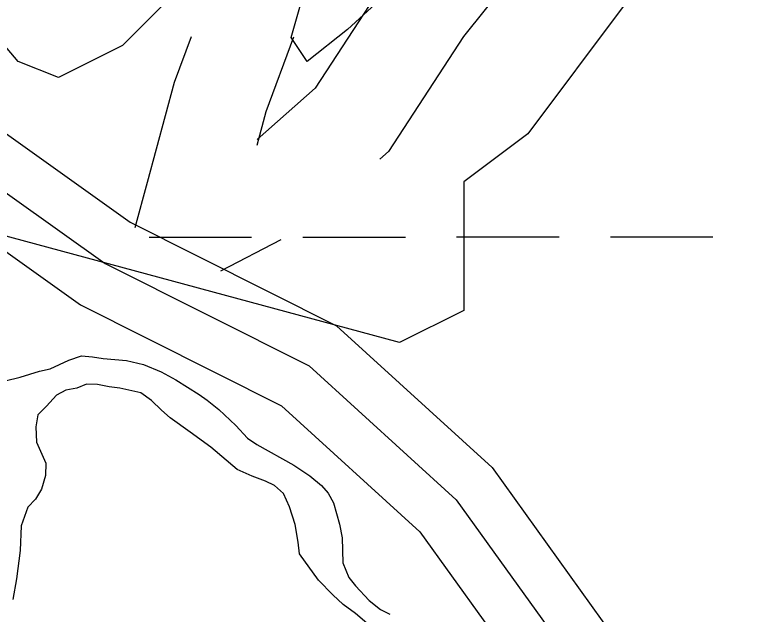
# Model space of a CAD drawing. Extents: x 3279314 to 3317160, y 734079 to 759431.
# Drawn here: x 3309881.5 to 3310112.9, y 755909.4 to 756096.5 of the extents above; entities that cross this region are included whole.
import ezdxf

# ---------------------------------------------------------------- set-up
doc = ezdxf.new("R2010")
doc.units = 0
for name, color, linetype in [('V-ROAD-CNTR', 7, 'Continuous'), ('V-SITE-VEGE', 7, 'Continuous'), ('V-WETL-SWMP', 7, 'Continuous')]:
    doc.layers.add(name, color=color, linetype=linetype)

msp = doc.modelspace()

# ---------------------------------------------------------------- linework, layer by layer
at = {"layer": 'V-ROAD-CNTR'}
msp.add_line((3309964.59, 756026.28), (3309945.75, 756016.49), dxfattribs=at)
for points in [[(3309600.43, 756366.7), (3309596.43, 756303.09), (3309595.12, 756268.69), (3309583.25, 756184.79), (3309601.7, 756138.5), (3309639.9, 756116.91), (3309716.19, 756095.68), (3309805.99, 756074.83), (3309851.61, 756060.35), (3309909.78, 756018.87), (3309973.38, 755986.89), (3310019.27, 755945.11), (3310059.63, 755888.99), (3310106, 755825.13), (3310157.11, 755760.8), (3310200.33, 755720.36), (3310263.07, 755692.67), (3310304.39, 755670.62), (3310346.95, 755653.12), (3310362.83, 755626.43), (3310384.86, 755553.78), (3310398.19, 755476.8)], [(3309600.43, 756366.7), (3309596.43, 756303.09), (3309595.12, 756268.69), (3309583.25, 756184.79), (3309601.7, 756138.5), (3309639.9, 756116.91), (3309716.19, 756095.68), (3309805.99, 756074.83), (3309851.61, 756060.35), (3309909.78, 756018.87), (3309973.38, 755986.89), (3310019.27, 755945.11), (3310059.63, 755888.99), (3310106, 755825.13), (3310157.11, 755760.8), (3310200.33, 755720.36), (3310263.07, 755692.67), (3310304.39, 755670.62), (3310346.95, 755653.12), (3310362.83, 755626.43), (3310384.86, 755553.78), (3310398.19, 755476.8)], [(3309607.88, 756251.75), (3309598.66, 756186.64), (3309613.68, 756148.96), (3309645.68, 756130.87), (3309719.89, 756110.22), (3309809.96, 756089.31), (3309858.4, 756073.93), (3309917.55, 756031.76), (3309981.96, 755999.37), (3310030.53, 755955.14), (3310071.79, 755897.78), (3310117.94, 755834.21), (3310168.17, 755770.99), (3310208.71, 755733.05), (3310269.64, 755706.17), (3310274.16, 755703.75)], [(3309589.72, 756128.05), (3309634.11, 756102.95), (3309712.48, 756081.14), (3309802.02, 756060.35), (3309844.82, 756046.77), (3309902.01, 756005.99), (3309964.8, 755974.41), (3310008.01, 755935.07), (3310047.47, 755880.2), (3310094.05, 755816.06), (3310146.06, 755750.6), (3310191.94, 755707.66), (3310256.5, 755679.17), (3310297.99, 755657.04), (3310336.62, 755641.15), (3310349.01, 755620.33), (3310370.24, 755550.31)], [(3310058.59, 756128.03), (3310046.23, 756118.11), (3310035.1, 756106.71), (3310021.56, 756089.78), (3309998.22, 756053.85), (3309995.48, 756051.44)], [(3310011.1, 756124.72), (3309997.21, 756107.36), (3309975.3, 756073.63), (3309957.15, 756057.63)], [(3309936.59, 756089.7), (3309931.25, 756075.38), (3309922.87, 756044.18), (3309919, 756029.99)], [(3309968.54, 756089.52), (3309959.86, 756066.23), (3309957.04, 756055.75)]]:
    msp.add_lwpolyline(points, dxfattribs=at)
at = {"layer": 'V-SITE-VEGE'}
for p, q in [((3310071.76, 756099.49), (3310041.7, 756059.38)), ((3310041.7, 756059.38), (3310021.65, 756044.34)), ((3310001.61, 755994.2), (3309816.23, 756044.34)), ((3310021.65, 756044.34), (3310021.65, 756004.22)), ((3310021.65, 756004.22), (3310001.61, 755994.2)), ((3309898.39, 755988.66), (3309902.34, 755990.07)), ((3309902.34, 755990.07), (3309905.81, 755989.74)), ((3309905.81, 755989.74), (3309909.12, 755989.25)), ((3309892.54, 755986.01), (3309898.39, 755988.66)), ((3309909.12, 755989.25), (3309916.37, 755988.6)), ((3309916.37, 755988.6), (3309921.73, 755987.31)), ((3309921.73, 755987.31), (3309927.25, 755985.08)), ((3309883.23, 755983.36), (3309889.23, 755985.23)), ((3309889.23, 755985.23), (3309892.54, 755986.01)), ((3309927.25, 755985.08), (3309931.81, 755982.54)), ((3309878.49, 755982.28), (3309883.23, 755983.36)), ((3309931.81, 755982.54), (3309939.04, 755977.93)), ((3309903.88, 755981.23), (3309900.88, 755979.98)), ((3309907.35, 755981.06), (3309903.88, 755981.23)), ((3309910.98, 755980.41), (3309907.35, 755981.06)), ((3309914.29, 755979.92), (3309910.98, 755980.41)), ((3309894.56, 755977.79), (3309891.39, 755974.34)), ((3309897.41, 755979.36), (3309894.56, 755977.79)), ((3309900.88, 755979.98), (3309897.41, 755979.36)), ((3309920.91, 755978.48), (3309914.29, 755979.92)), ((3309924.21, 755976.1), (3309920.91, 755978.48)), ((3309939.04, 755977.93), (3309941.56, 755976.19)), ((3309927.35, 755973.09), (3309924.21, 755976.1)), ((3309941.56, 755976.19), (3309945.18, 755973.33)), ((3309891.39, 755974.34), (3309888.7, 755971.67)), ((3309945.18, 755973.33), (3309950.52, 755968.27)), ((3309888.7, 755971.67), (3309888.05, 755967.88)), ((3309930.03, 755970.71), (3309927.35, 755973.09)), ((3309936.32, 755966.27), (3309930.03, 755970.71)), ((3309888.05, 755967.88), (3309888.35, 755963.15)), ((3309942.77, 755961.51), (3309936.32, 755966.27)), ((3309950.52, 755968.27), (3309954.14, 755964.31)), ((3309954.14, 755964.31), (3309957.12, 755962.4)), ((3309888.35, 755963.15), (3309891.17, 755956.51)), ((3309957.12, 755962.4), (3309968.62, 755955.89)), ((3309950.94, 755954.54), (3309942.77, 755961.51)), ((3309891.17, 755956.51), (3309891.15, 755952.73)), ((3309968.62, 755955.89), (3309973.65, 755952.56)), ((3309891.15, 755952.73), (3309889.87, 755948.47)), ((3309955.67, 755952.47), (3309950.94, 755954.54)), ((3309959.76, 755950.88), (3309955.67, 755952.47)), ((3309973.65, 755952.56), (3309977.27, 755949.55)), ((3309962.6, 755949.6), (3309959.76, 755950.88)), ((3309889.87, 755948.47), (3309887.97, 755945.33)), ((3309965.43, 755947.07), (3309962.6, 755949.6)), ((3309977.27, 755949.55), (3309979.31, 755947.18)), ((3309967.3, 755942.96), (3309965.43, 755947.07)), ((3309979.31, 755947.18), (3309981.03, 755944.17)), ((3309887.97, 755945.33), (3309885.59, 755942.81)), ((3309981.03, 755944.17), (3309982.9, 755937.54)), ((3309885.59, 755942.81), (3309883.52, 755936.98)), ((3309969.02, 755937.43), (3309967.3, 755942.96)), ((3309883.52, 755936.98), (3309883.17, 755929.25)), ((3309969.94, 755931.91), (3309969.02, 755937.43)), ((3309982.9, 755937.54), (3309983.67, 755933.27)), ((3309970.4, 755928.28), (3309969.94, 755931.91)), ((3309983.67, 755933.27), (3309983.95, 755925.39)), ((3309883.17, 755929.25), (3309882.03, 755920.43)), ((3309976.36, 755920.05), (3309970.4, 755928.28)), ((3309983.95, 755925.39), (3309985.83, 755920.8)), ((3309882.03, 755920.43), (3309880.9, 755913.96)), ((3309980.76, 755915.46), (3309976.36, 755920.05)), ((3309985.83, 755920.8), (3309987.87, 755918.27)), ((3309987.87, 755918.27), (3309992.11, 755913.68)), ((3309984.06, 755912.45), (3309980.76, 755915.46)), ((3309992.11, 755913.68), (3309995.73, 755910.83)), ((3309987.84, 755909.6), (3309984.06, 755912.45)), ((3309995.73, 755910.83), (3309998.56, 755909.4)), ((3309991.45, 755906.59), (3309987.84, 755909.6))]:
    msp.add_line(p, q, dxfattribs=at)
for points in [[(3309940.24, 756199.79), (3309962.79, 756189.76), (3309965.29, 756177.22), (3309962.79, 756162.18), (3309952.76, 756134.6), (3309940.24, 756112.04), (3309915.19, 756086.96), (3309895.15, 756076.93), (3309882.62, 756081.95), (3309855.06, 756114.54), (3309835.02, 756134.6), (3309802.45, 756154.66), (3309779.91, 756147.14), (3309759.87, 756147.14), (3309732.31, 756167.19), (3309694.73, 756189.76), (3309672.19, 756204.8), (3309644.63, 756219.84), (3309634.61, 756234.89), (3309639.62, 756242.41), (3309649.64, 756244.91), (3309679.7, 756242.41), (3309754.85, 756232.38)], [(3310015.39, 756194.77), (3310022.91, 756209.82), (3310037.94, 756194.77), (3310042.95, 756182.24), (3310037.94, 756164.68), (3310030.42, 756137.11), (3310015.39, 756119.56), (3309985.33, 756091.98), (3309972.8, 756081.95), (3309967.79, 756089.47), (3309972.8, 756107.02), (3309982.83, 756134.6)]]:
    msp.add_lwpolyline(points, close=True, dxfattribs=at)
at = {"layer": 'V-WETL-SWMP'}
for p, q in [((3309923.45, 756027.11), (3309955.45, 756027.12)), ((3309971.45, 756027.13), (3310003.45, 756027.15)), ((3310019.45, 756027.16), (3310051.45, 756027.17)), ((3310067.45, 756027.18), (3310099.45, 756027.2)), ((3309898.39, 755988.66), (3309902.34, 755990.07)), ((3309898.39, 755988.66), (3309902.34, 755990.07)), ((3309902.34, 755990.07), (3309905.81, 755989.74)), ((3309902.34, 755990.07), (3309905.81, 755989.74)), ((3309905.81, 755989.74), (3309909.12, 755989.25)), ((3309905.81, 755989.74), (3309909.12, 755989.25)), ((3309892.54, 755986.01), (3309898.39, 755988.66)), ((3309892.54, 755986.01), (3309898.39, 755988.66)), ((3309909.12, 755989.25), (3309916.37, 755988.59)), ((3309909.12, 755989.25), (3309916.37, 755988.59)), ((3309916.37, 755988.59), (3309921.73, 755987.31)), ((3309916.37, 755988.59), (3309921.73, 755987.31)), ((3309921.73, 755987.31), (3309927.24, 755985.08)), ((3309921.73, 755987.31), (3309927.24, 755985.08)), ((3309883.23, 755983.36), (3309889.23, 755985.23)), ((3309883.23, 755983.36), (3309889.23, 755985.23)), ((3309889.23, 755985.23), (3309892.54, 755986.01)), ((3309889.23, 755985.23), (3309892.54, 755986.01)), ((3309927.24, 755985.08), (3309931.81, 755982.54)), ((3309927.24, 755985.08), (3309931.81, 755982.54)), ((3309878.49, 755982.28), (3309883.23, 755983.36)), ((3309878.49, 755982.28), (3309883.23, 755983.36)), ((3309931.81, 755982.54), (3309939.05, 755977.93)), ((3309931.81, 755982.54), (3309939.05, 755977.93)), ((3309903.88, 755981.23), (3309900.88, 755979.98)), ((3309903.88, 755981.23), (3309900.88, 755979.98)), ((3309907.35, 755981.06), (3309903.88, 755981.23)), ((3309907.35, 755981.06), (3309903.88, 755981.23)), ((3309910.98, 755980.41), (3309907.35, 755981.06)), ((3309910.98, 755980.41), (3309907.35, 755981.06)), ((3309914.29, 755979.92), (3309910.98, 755980.41)), ((3309914.29, 755979.92), (3309910.98, 755980.41)), ((3309894.56, 755977.79), (3309891.39, 755974.34)), ((3309894.56, 755977.79), (3309891.39, 755974.34)), ((3309897.41, 755979.36), (3309894.56, 755977.79)), ((3309897.41, 755979.36), (3309894.56, 755977.79)), ((3309900.88, 755979.98), (3309897.41, 755979.36)), ((3309900.88, 755979.98), (3309897.41, 755979.36)), ((3309920.91, 755978.48), (3309914.29, 755979.92)), ((3309920.91, 755978.48), (3309914.29, 755979.92)), ((3309924.21, 755976.1), (3309920.91, 755978.48)), ((3309924.21, 755976.1), (3309920.91, 755978.48)), ((3309939.05, 755977.93), (3309941.56, 755976.19)), ((3309939.05, 755977.93), (3309941.56, 755976.19)), ((3309927.35, 755973.09), (3309924.21, 755976.1)), ((3309927.35, 755973.09), (3309924.21, 755976.1)), ((3309941.56, 755976.19), (3309945.18, 755973.33)), ((3309941.56, 755976.19), (3309945.18, 755973.33)), ((3309891.39, 755974.34), (3309888.7, 755971.67)), ((3309891.39, 755974.34), (3309888.7, 755971.67)), ((3309945.18, 755973.33), (3309950.52, 755968.27)), ((3309945.18, 755973.33), (3309950.52, 755968.27)), ((3309888.7, 755971.67), (3309888.06, 755967.88)), ((3309888.7, 755971.67), (3309888.06, 755967.88)), ((3309930.03, 755970.71), (3309927.35, 755973.09)), ((3309930.03, 755970.71), (3309927.35, 755973.09)), ((3309936.32, 755966.27), (3309930.03, 755970.71)), ((3309936.32, 755966.27), (3309930.03, 755970.71)), ((3309888.06, 755967.88), (3309888.35, 755963.15)), ((3309888.06, 755967.88), (3309888.35, 755963.15)), ((3309942.77, 755961.51), (3309936.32, 755966.27)), ((3309942.77, 755961.51), (3309936.32, 755966.27)), ((3309950.52, 755968.27), (3309954.14, 755964.31)), ((3309950.52, 755968.27), (3309954.14, 755964.31)), ((3309954.14, 755964.31), (3309957.13, 755962.4)), ((3309954.14, 755964.31), (3309957.13, 755962.4)), ((3309888.35, 755963.15), (3309891.17, 755956.51)), ((3309888.35, 755963.15), (3309891.17, 755956.51)), ((3309957.13, 755962.4), (3309968.62, 755955.89)), ((3309957.13, 755962.4), (3309968.62, 755955.89)), ((3309950.94, 755954.54), (3309942.77, 755961.51)), ((3309950.94, 755954.54), (3309942.77, 755961.51)), ((3309891.17, 755956.51), (3309891.15, 755952.73)), ((3309891.17, 755956.51), (3309891.15, 755952.73)), ((3309968.62, 755955.89), (3309973.65, 755952.56)), ((3309968.62, 755955.89), (3309973.65, 755952.56)), ((3309891.15, 755952.73), (3309889.87, 755948.47)), ((3309891.15, 755952.73), (3309889.87, 755948.47)), ((3309955.67, 755952.47), (3309950.94, 755954.54)), ((3309955.67, 755952.47), (3309950.94, 755954.54)), ((3309959.76, 755950.88), (3309955.67, 755952.47)), ((3309959.76, 755950.88), (3309955.67, 755952.47)), ((3309973.65, 755952.56), (3309977.27, 755949.55)), ((3309973.65, 755952.56), (3309977.27, 755949.55)), ((3309962.6, 755949.6), (3309959.76, 755950.88)), ((3309962.6, 755949.6), (3309959.76, 755950.88)), ((3309889.87, 755948.47), (3309887.97, 755945.33)), ((3309889.87, 755948.47), (3309887.97, 755945.33)), ((3309965.43, 755947.07), (3309962.6, 755949.6)), ((3309965.43, 755947.07), (3309962.6, 755949.6)), ((3309977.27, 755949.55), (3309979.31, 755947.17)), ((3309977.27, 755949.55), (3309979.31, 755947.17)), ((3309967.3, 755942.96), (3309965.43, 755947.07)), ((3309967.3, 755942.96), (3309965.43, 755947.07)), ((3309979.31, 755947.17), (3309981.03, 755944.17)), ((3309979.31, 755947.17), (3309981.03, 755944.17)), ((3309887.97, 755945.33), (3309885.59, 755942.81)), ((3309887.97, 755945.33), (3309885.59, 755942.81)), ((3309981.03, 755944.17), (3309982.9, 755937.54)), ((3309981.03, 755944.17), (3309982.9, 755937.54)), ((3309885.59, 755942.81), (3309883.52, 755936.98)), ((3309885.59, 755942.81), (3309883.52, 755936.98)), ((3309969.02, 755937.43), (3309967.3, 755942.96)), ((3309969.02, 755937.43), (3309967.3, 755942.96)), ((3309883.52, 755936.98), (3309883.17, 755929.25)), ((3309883.52, 755936.98), (3309883.17, 755929.25)), ((3309969.94, 755931.91), (3309969.02, 755937.43)), ((3309969.94, 755931.91), (3309969.02, 755937.43)), ((3309982.9, 755937.54), (3309983.67, 755933.27)), ((3309982.9, 755937.54), (3309983.67, 755933.27)), ((3309970.4, 755928.28), (3309969.94, 755931.91)), ((3309970.4, 755928.28), (3309969.94, 755931.91)), ((3309983.67, 755933.27), (3309983.95, 755925.39)), ((3309983.67, 755933.27), (3309983.95, 755925.39)), ((3309883.17, 755929.25), (3309882.03, 755920.43)), ((3309883.17, 755929.25), (3309882.03, 755920.43)), ((3309976.36, 755920.05), (3309970.4, 755928.28)), ((3309976.36, 755920.05), (3309970.4, 755928.28)), ((3309983.95, 755925.39), (3309985.83, 755920.8)), ((3309983.95, 755925.39), (3309985.83, 755920.8)), ((3309882.03, 755920.43), (3309880.9, 755913.96)), ((3309882.03, 755920.43), (3309880.9, 755913.96)), ((3309980.76, 755915.46), (3309976.36, 755920.05)), ((3309980.76, 755915.46), (3309976.36, 755920.05)), ((3309985.83, 755920.8), (3309987.87, 755918.27)), ((3309985.83, 755920.8), (3309987.87, 755918.27)), ((3309987.87, 755918.27), (3309992.11, 755913.68)), ((3309987.87, 755918.27), (3309992.11, 755913.68)), ((3309984.06, 755912.45), (3309980.76, 755915.46)), ((3309984.06, 755912.45), (3309980.76, 755915.46)), ((3309992.11, 755913.68), (3309995.73, 755910.83)), ((3309992.11, 755913.68), (3309995.73, 755910.83)), ((3309987.84, 755909.6), (3309984.06, 755912.45)), ((3309987.84, 755909.6), (3309984.06, 755912.45)), ((3309995.73, 755910.83), (3309998.56, 755909.4)), ((3309995.73, 755910.83), (3309998.56, 755909.4)), ((3309991.45, 755906.58), (3309987.84, 755909.6)), ((3309991.45, 755906.58), (3309987.84, 755909.6))]:
    msp.add_line(p, q, dxfattribs=at)

doc.saveas('drawing.dxf')
